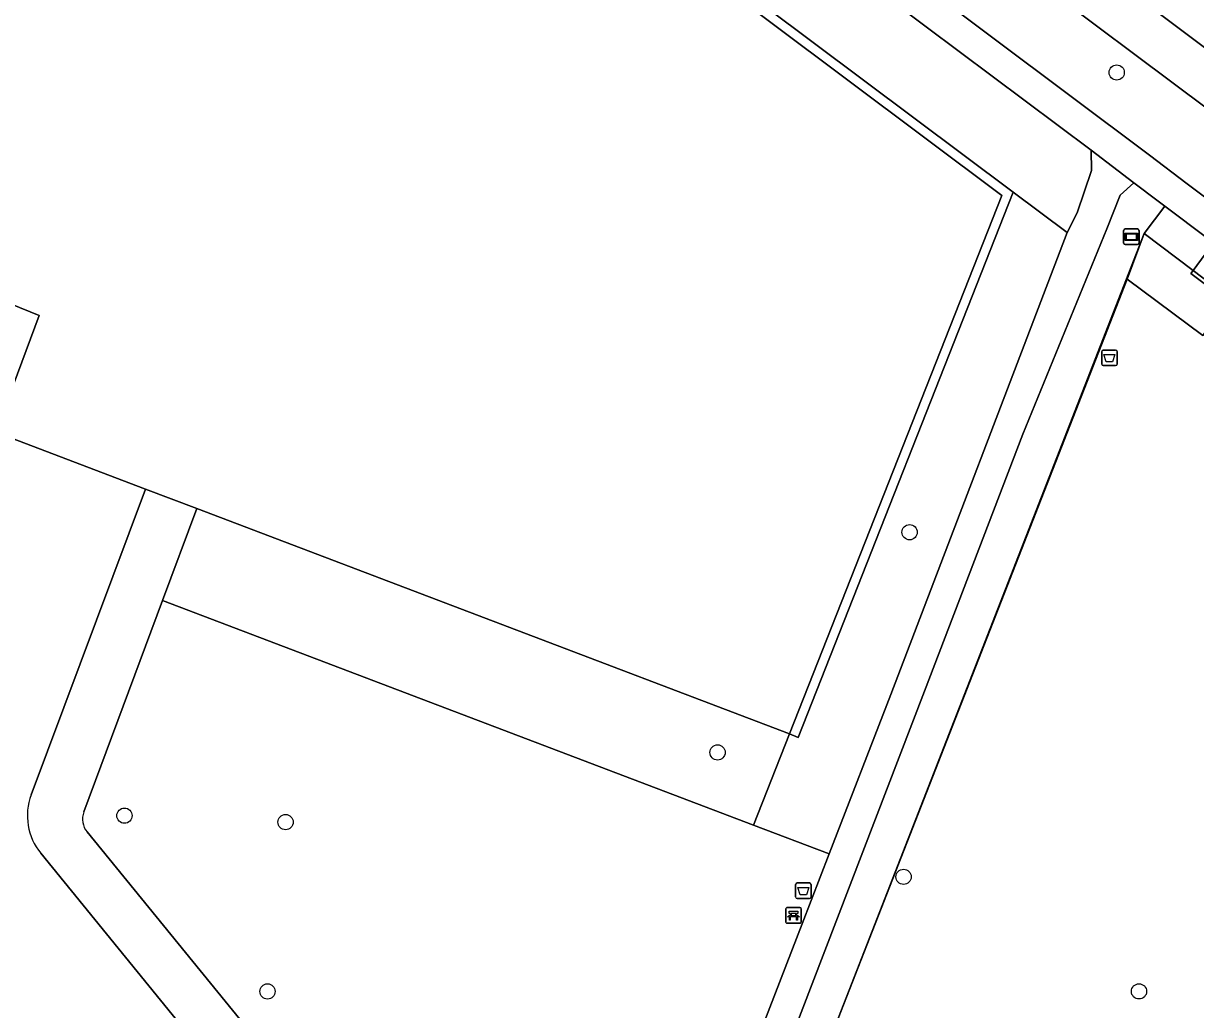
# Model space of a CAD drawing. Extents: x 159888 to 160761, y 384031 to 384750.
# Drawn here: x 160072.4 to 160147.6, y 384376.9 to 384440.1 of the extents above; entities that cross this region are included whole.
import ezdxf

# ---------------------------------------------------------------- set-up
doc = ezdxf.new("R2010")
doc.units = 0
for name, color, linetype in [('IMGEO_Afvalbak', 7, 'Continuous'), ('IMGEO_Bank', 7, 'Continuous'), ('IMGEO_Berm_groen', 7, 'Continuous'), ('IMGEO_Boom', 7, 'Continuous'), ('IMGEO_Erf', 7, 'Continuous'), ('IMGEO_Fietspad_gesloten', 7, 'Continuous'), ('IMGEO_Groenvoorziening', 7, 'Continuous'), ('IMGEO_Haag', 7, 'Continuous'), ('IMGEO_Hek', 7, 'Continuous'), ('IMGEO_Informatiebord', 7, 'Continuous'), ('IMGEO_Loofbos', 7, 'Continuous'), ('IMGEO_Voetpad_gesloten', 7, 'Continuous'), ('IMGEO_Voetpad_halfverhard', 7, 'Continuous'), ('IMGEO_Voetpad_open', 7, 'Continuous')]:
    doc.layers.add(name, color=color, linetype=linetype)

msp = doc.modelspace()

# ---------------------------------------------------------------- linework, layer by layer
at = {"layer": 'IMGEO_Afvalbak'}
for p, q in [((160141.627, 384418.243), (160141.627, 384419.043)), ((160141.627, 384419.043), (160141.627, 384418.243)), ((160141.727, 384419.143), (160142.517, 384419.143)), ((160142.517, 384419.143), (160141.727, 384419.143)), ((160142.617, 384419.043), (160142.617, 384418.243)), ((160142.617, 384418.243), (160142.617, 384419.043)), ((160142.517, 384418.143), (160141.727, 384418.143)), ((160141.727, 384418.143), (160142.517, 384418.143)), ((160121.985, 384384.071), (160121.985, 384384.871)), ((160121.985, 384384.871), (160121.985, 384384.071)), ((160122.085, 384384.971), (160122.875, 384384.971)), ((160122.875, 384384.971), (160122.085, 384384.971)), ((160122.975, 384384.871), (160122.975, 384384.071)), ((160122.975, 384384.071), (160122.975, 384384.871)), ((160122.875, 384383.971), (160122.085, 384383.971)), ((160122.085, 384383.971), (160122.875, 384383.971))]:
    msp.add_line(p, q, dxfattribs=at)
for points in [[(160141.77, 384418.857), (160142.474, 384418.857), (160142.325, 384418.387), (160141.919, 384418.387), (160141.77, 384418.857)], [(160122.128, 384384.685), (160122.832, 384384.685), (160122.683, 384384.215), (160122.277, 384384.215), (160122.128, 384384.685)]]:
    msp.add_lwpolyline(points, dxfattribs=at)
for centre, start, end in [((160141.727, 384419.043), 90, 180), ((160141.727, 384419.043), 90, 180), ((160142.517, 384419.043), 0, 90), ((160142.517, 384419.043), 360, 90), ((160141.727, 384418.243), 180, 270), ((160141.727, 384418.243), 180, 270), ((160142.517, 384418.243), 270, 0), ((160142.517, 384418.243), 270, 0), ((160122.085, 384384.871), 90, 180), ((160122.085, 384384.871), 90, 180), ((160122.875, 384384.871), 0, 90), ((160122.875, 384384.871), 360, 90), ((160122.085, 384384.071), 180, 270), ((160122.085, 384384.071), 180, 270), ((160122.875, 384384.071), 270, 0), ((160122.875, 384384.071), 270, 0)]:
    msp.add_arc(centre, 0.1, start, end, dxfattribs=at)
at = {"layer": 'IMGEO_Bank'}
for p, q in [((160121.349, 384382.463), (160121.349, 384383.304)), ((160121.349, 384383.304), (160121.349, 384382.463)), ((160121.424, 384383.388), (160122.265, 384383.388)), ((160122.265, 384383.388), (160121.424, 384383.388)), ((160121.658, 384382.894), (160121.658, 384383)), ((160121.702, 384383), (160121.702, 384382.894)), ((160121.99, 384383.006), (160121.708, 384383.006)), ((160121.708, 384382.888), (160121.99, 384382.888)), ((160121.996, 384382.894), (160121.996, 384383)), ((160122.04, 384383), (160122.04, 384382.894)), ((160122.349, 384383.313), (160122.349, 384382.472)), ((160122.349, 384382.472), (160122.349, 384383.313)), ((160122.274, 384382.388), (160121.433, 384382.388)), ((160121.433, 384382.388), (160122.274, 384382.388)), ((160122.046, 384382.786), (160121.653, 384382.786))]:
    msp.add_line(p, q, dxfattribs=at)
for points in [[(160121.596, 384382.786), (160121.454, 384382.786), (160121.566, 384382.888), (160121.652, 384382.888)], [(160121.652, 384383.006), (160121.566, 384383.006), (160121.566, 384383.167), (160122.129, 384383.167), (160122.129, 384383.006), (160122.046, 384383.006)], [(160122.046, 384382.888), (160122.129, 384382.888), (160122.241, 384382.786), (160122.102, 384382.786)], [(160121.646, 384382.779), (160121.646, 384382.572), (160121.603, 384382.572), (160121.603, 384382.779)], [(160122.096, 384382.779), (160122.096, 384382.572), (160122.052, 384382.572), (160122.052, 384382.779)]]:
    msp.add_lwpolyline(points, dxfattribs=at)
for centre, radius, start, end in [((160121.427, 384383.31), 0.0779, 92.4484, 184.28452), ((160121.427, 384383.31), 0.0779, 92.4484, 184.28452), ((160121.651, 384382.999), 0.00671, 2.89567, 87.10433), ((160121.651, 384382.895), 0.00671, 272.89567, 357.10433), ((160121.708, 384382.999), 0.00671, 92.89567, 177.10433), ((160121.708, 384382.895), 0.00671, 182.89567, 267.10433), ((160121.99, 384382.999), 0.00671, 2.89567, 87.10433), ((160121.99, 384382.895), 0.00671, 272.89567, 357.10433), ((160122.047, 384382.999), 0.00671, 92.89567, 177.10433), ((160122.047, 384382.895), 0.00671, 182.89567, 267.10433), ((160122.271, 384383.31), 0.0779, 2.4484, 94.28452), ((160122.271, 384383.31), 0.0779, 2.4484, 94.28452), ((160121.427, 384382.466), 0.0779, 182.4484, 274.28452), ((160121.427, 384382.466), 0.0779, 182.4484, 274.28452), ((160121.596, 384382.779), 0.00671, 2.89567, 87.10433), ((160121.653, 384382.779), 0.00671, 92.89567, 177.10433), ((160122.045, 384382.779), 0.00671, 2.89567, 87.10433), ((160122.102, 384382.779), 0.00671, 92.89567, 177.10433), ((160122.271, 384382.466), 0.0779, 272.4484, 4.28452), ((160122.271, 384382.466), 0.0779, 272.4484, 4.28452)]:
    msp.add_arc(centre, radius, start, end, dxfattribs=at)
at = {"layer": 'IMGEO_Berm_groen'}
for points in [[(160155.276, 384438.063), (160146.048, 384444.942), (160126.77, 384459.353), (160123.3, 384461.916), (160110.627, 384471.276), (160109.364, 384469.603), (160108.46, 384468.406), (160108.604, 384468.298), (160176.501, 384417.329)], [(160131.786, 384447.047), (160106.735, 384465.918), (160105.882, 384464.693), (160104.064, 384462.082), (160144.684, 384431.634), (160147.116, 384429.811), (160166.207, 384415.5), (160167.282, 384416.744), (160169.629, 384414.935), (160168.667, 384413.657), (160176.035, 384408.133)], [(160174.693, 384414.967), (160131.786, 384447.047)]]:
    msp.add_lwpolyline(points, dxfattribs=at)
at = {"layer": 'IMGEO_Boom'}
for centre in [(160142.587, 384436.942), (160129.3, 384407.46), (160116.976, 384393.341), (160078.921, 384389.284), (160089.259, 384388.87), (160128.91, 384385.361), (160088.099, 384378.013), (160144.017, 384378.016)]:
    msp.add_circle(centre, 0.489, dxfattribs=at)
at = {"layer": 'IMGEO_Erf'}
msp.add_lwpolyline([(160080.277, 384410.226), (160083.555, 384408.98), (160121.596, 384394.526), (160135.218, 384429.059), (160100.548, 384455.024), (160097.63, 384457.25), (160060.89, 384484.764), (160042.334, 384440.122), (160040.159, 384434.889), (160073.451, 384421.364), (160070.648, 384413.884)], close=True, dxfattribs=at)
at = {"layer": 'IMGEO_Fietspad_gesloten'}
msp.add_lwpolyline([(160176.501, 384417.329), (160108.604, 384468.298), (160108.46, 384468.406), (160106.003, 384470.24), (160105.836, 384470.365), (160031.234, 384526.495), (160017.533, 384536.804), (160015.798, 384534.417), (160017.707, 384532.975), (160048.701, 384509.565), (160104.02, 384467.971), (160106.735, 384465.918), (160131.786, 384447.047), (160174.693, 384414.967)], dxfattribs=at)
at = {"layer": 'IMGEO_Groenvoorziening'}
for points in [[(160140.059, 384427.934), (160140.979, 384430.656), (160140.939, 384431.966), (160102.826, 384460.451), (160101.623, 384458.618), (160100.768, 384455.61), (160135.944, 384429.265), (160139.409, 384426.68)], [(160135.944, 384429.265), (160100.768, 384455.61), (160100.548, 384455.024), (160135.218, 384429.059), (160121.596, 384394.526), (160122.154, 384394.306)], [(160143.269, 384423.697), (160144.351, 384426.624), (160145.674, 384428.373), (160145.246, 384428.694), (160143.678, 384429.871), (160142.81, 384429.078), (160141.949, 384426.924), (160136.569, 384413.756), (160130.255, 384397.27), (160120.717, 384372.424), (160110.281, 384346.922), (160112.168, 384344.591), (160112.268, 384344.848), (160112.149, 384344.997), (160123.605, 384373.428)], [(160139.409, 384426.68), (160135.944, 384429.265), (160122.154, 384394.306), (160121.596, 384394.526), (160119.28, 384388.678), (160124.13, 384386.836), (160128.085, 384397.064)], [(160114.372, 384345.2), (160112.899, 384344.057), (160112.82, 384344.155), (160112.638, 384344.01), (160138.947, 384311.501), (160147.726, 384333.856), (160163.018, 384373.591), (160175.714, 384405.836), (160174.567, 384406.689), (160148.808, 384426.021), (160147.49, 384424.239), (160172.872, 384404.917), (160138.224, 384316.292)], [(160172.872, 384404.917), (160147.49, 384424.239), (160147.349, 384424.049), (160149.74, 384422.247), (160148.114, 384420.085), (160143.269, 384423.697), (160123.605, 384373.428), (160112.149, 384344.997), (160112.268, 384344.848), (160113.778, 384348.739), (160118.622, 384343.124), (160117.462, 384342.151), (160115.642, 384344.351), (160115.411, 384344.134), (160114.326, 384345.35), (160112.82, 384344.155), (160112.899, 384344.057), (160114.372, 384345.2), (160138.224, 384316.292)], [(160119.28, 384388.678), (160121.596, 384394.526), (160083.555, 384408.98), (160081.36, 384403.085)]]:
    msp.add_lwpolyline(points, close=True, dxfattribs=at)
for points in [[(160124.13, 384386.836), (160119.28, 384388.678), (160081.36, 384403.085), (160076.312, 384389.524)], [(160076.523, 384388.238), (160100.548, 384358.792), (160108.692, 384349.031), (160108.976, 384348.69), (160117.778, 384370.399), (160122.396, 384382.348), (160124.13, 384386.836)]]:
    msp.add_lwpolyline(points, dxfattribs=at)
msp.add_arc((160077.53, 384389.064), 1.302, 159.29111, 219.34442, dxfattribs=at)
at = {"layer": 'IMGEO_Haag'}
for points in [[(160135.944, 384429.265), (160100.768, 384455.61), (160100.548, 384455.024), (160135.218, 384429.059), (160121.596, 384394.526), (160122.154, 384394.306)], [(160144.351, 384426.624), (160145.674, 384428.373), (160145.246, 384428.694), (160143.678, 384429.871), (160142.81, 384429.078), (160141.949, 384426.924), (160136.569, 384413.756), (160130.255, 384397.27), (160120.717, 384372.424), (160110.281, 384346.922), (160112.168, 384344.591), (160112.268, 384344.848), (160112.149, 384344.997), (160123.605, 384373.428), (160143.269, 384423.697)], [(160114.372, 384345.2), (160112.899, 384344.057), (160112.82, 384344.155), (160112.638, 384344.01), (160138.947, 384311.501), (160147.726, 384333.856), (160163.018, 384373.591), (160175.714, 384405.836), (160174.567, 384406.689), (160148.808, 384426.021), (160147.49, 384424.239), (160172.872, 384404.917), (160138.224, 384316.292)]]:
    msp.add_lwpolyline(points, close=True, dxfattribs=at)
at = {"layer": 'IMGEO_Hek'}
for points in [[(160121.596, 384394.526), (160135.218, 384429.059), (160100.548, 384455.024)], [(160042.334, 384440.122), (160040.159, 384434.889), (160073.451, 384421.364), (160070.648, 384413.884), (160080.277, 384410.226)], [(160112.268, 384344.848), (160112.149, 384344.997), (160123.605, 384373.428), (160144.351, 384426.624)], [(160147.49, 384424.239), (160144.351, 384426.624)], [(160147.49, 384424.239), (160172.872, 384404.917), (160138.224, 384316.292), (160114.372, 384345.2), (160112.899, 384344.057), (160112.82, 384344.155)], [(160083.555, 384408.98), (160121.596, 384394.526)]]:
    msp.add_lwpolyline(points, dxfattribs=at)
at = {"layer": 'IMGEO_Informatiebord'}
for p, q in [((160143.028, 384426.008), (160143.028, 384426.808)), ((160143.028, 384426.808), (160143.028, 384426.008)), ((160143.128, 384426.908), (160143.918, 384426.908)), ((160143.918, 384426.908), (160143.128, 384426.908)), ((160144.018, 384426.808), (160144.018, 384426.008)), ((160144.018, 384426.008), (160144.018, 384426.808)), ((160143.918, 384425.908), (160143.128, 384425.908)), ((160143.128, 384425.908), (160143.918, 384425.908))]:
    msp.add_line(p, q, dxfattribs=at)
for points in [[(160143.129, 384426.64), (160143.917, 384426.64), (160143.917, 384426.176), (160143.129, 384426.176), (160143.129, 384426.64)], [(160143.194, 384426.575), (160143.194, 384426.241), (160143.852, 384426.241), (160143.852, 384426.575), (160143.194, 384426.575)]]:
    msp.add_lwpolyline(points, dxfattribs=at)
for centre, start, end in [((160143.128, 384426.808), 90, 180), ((160143.128, 384426.808), 90, 180), ((160143.918, 384426.808), 0, 90), ((160143.918, 384426.808), 360, 90), ((160143.128, 384426.008), 180, 270), ((160143.128, 384426.008), 180, 270), ((160143.918, 384426.008), 270, 0), ((160143.918, 384426.008), 270, 0)]:
    msp.add_arc(centre, 0.1, start, end, dxfattribs=at)
at = {"layer": 'IMGEO_Loofbos'}
for points in [[(160072.931, 384390.619), (160080.277, 384410.226), (160070.648, 384413.884), (160073.451, 384421.364), (160040.159, 384434.889), (160042.334, 384440.122), (160041.781, 384440.355), (160036.849, 384442.369), (160048.801, 384470.599), (160010.303, 384467.633), (160015.088, 384434.646), (160015.72, 384432.642), (160015.927, 384431.8), (160018.415, 384428.784), (160036.546, 384406.807), (160036.706, 384406.613), (160065.238, 384372.028), (160065.975, 384371.134), (160066.68, 384370.291), (160193.352, 384215.552)], [(160144.159, 384299.924), (160124.023, 384324.909), (160073.554, 384386.871)]]:
    msp.add_lwpolyline(points, dxfattribs=at)
msp.add_arc((160076.53, 384389.292), 3.836, 159.75501, 219.12005, dxfattribs=at)
at = {"layer": 'IMGEO_Voetpad_gesloten'}
msp.add_lwpolyline([(160120.717, 384372.424), (160130.255, 384397.27), (160136.569, 384413.756), (160141.949, 384426.924), (160142.81, 384429.078), (160143.678, 384429.871), (160140.939, 384431.966), (160140.979, 384430.656), (160140.059, 384427.934), (160139.409, 384426.68), (160128.085, 384397.064), (160124.13, 384386.836), (160122.396, 384382.348), (160117.778, 384370.399), (160108.976, 384348.69), (160110.281, 384346.922)], close=True, dxfattribs=at)
for points in [[(160076.312, 384389.524), (160081.36, 384403.085), (160083.555, 384408.98), (160080.277, 384410.226), (160072.931, 384390.619)], [(160147.59, 384300.821), (160138.947, 384311.501), (160112.638, 384344.01), (160112.168, 384344.591), (160110.281, 384346.922), (160108.976, 384348.69), (160108.692, 384349.031), (160100.548, 384358.792), (160076.523, 384388.238)], [(160073.554, 384386.871), (160124.023, 384324.909), (160144.159, 384299.924), (160184.979, 384250), (160202.479, 384228.382)]]:
    msp.add_lwpolyline(points, dxfattribs=at)
for centre, radius, start, end in [((160076.53, 384389.292), 3.836, 159.75501, 219.12005), ((160077.53, 384389.064), 1.302, 159.29111, 219.34442)]:
    msp.add_arc(centre, radius, start, end, dxfattribs=at)
at = {"layer": 'IMGEO_Voetpad_halfverhard'}
msp.add_lwpolyline([(160168.667, 384413.657), (160166.207, 384415.5), (160147.116, 384429.811), (160144.684, 384431.634), (160104.064, 384462.082), (160102.826, 384460.451), (160140.939, 384431.966), (160143.678, 384429.871), (160145.246, 384428.694), (160145.674, 384428.373), (160148.434, 384426.302), (160148.808, 384426.021), (160174.567, 384406.689), (160175.714, 384405.836)], dxfattribs=at)
at = {"layer": 'IMGEO_Voetpad_open'}
for points in [[(160145.674, 384428.373), (160144.351, 384426.624), (160147.49, 384424.239), (160148.808, 384426.021), (160148.434, 384426.302)], [(160144.351, 384426.624), (160143.269, 384423.697), (160148.114, 384420.085), (160149.74, 384422.247), (160147.349, 384424.049), (160147.49, 384424.239)]]:
    msp.add_lwpolyline(points, close=True, dxfattribs=at)

doc.saveas('drawing.dxf')
